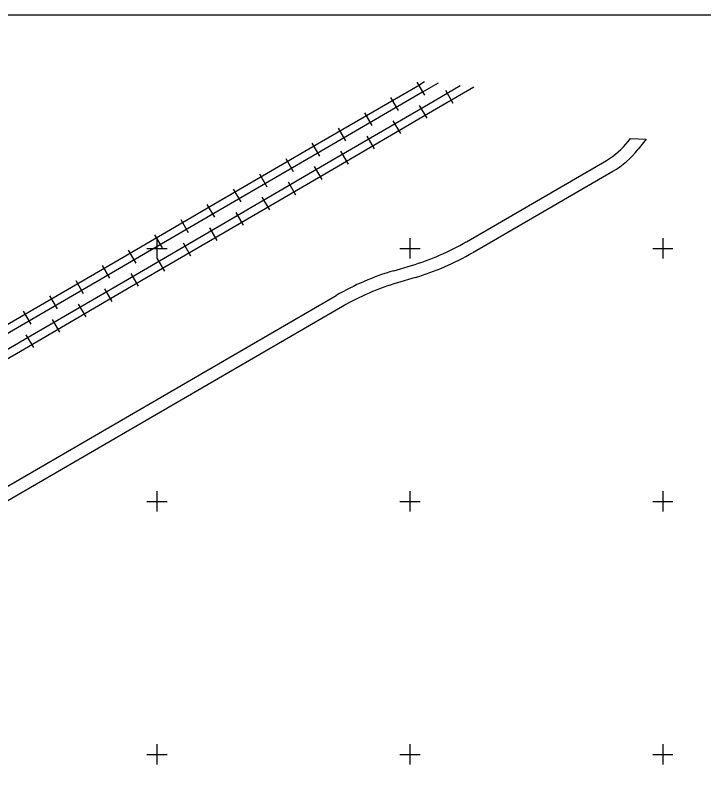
# Model space of a CAD drawing. Extents: x 528816 to 533196, y 6574767 to 6575847.
# Drawn here: x 529822 to 529958.1, y 6575545.8 to 6575696.1 of the extents above; entities that cross this region are included whole.
import ezdxf

# ---------------------------------------------------------------- set-up
doc = ezdxf.new("R2010")
doc.units = 0
for name, color, linetype in [('RDT', 7, 'Continuous'), ('TEE', 7, 'Continuous'), ('VORK', 7, 'Continuous'), ('VORMISTUS', 7, 'Continuous')]:
    doc.layers.add(name, color=color, linetype=linetype)

msp = doc.modelspace()

# ---------------------------------------------------------------- linework, layer by layer
at = {"layer": 'RDT'}
for p, q in [((529901.38, 6575682.84), (529902.86, 6575680.29)), ((529907.04, 6575681.26), (529908.51, 6575678.72)), ((529896.19, 6575679.82), (529897.67, 6575677.27)), ((529901.85, 6575678.24), (529903.33, 6575675.7)), ((529891.01, 6575676.8), (529892.49, 6575674.25)), ((529896.66, 6575675.22), (529898.14, 6575672.68)), ((529885.82, 6575673.78), (529887.3, 6575671.24)), ((529891.48, 6575672.2), (529892.96, 6575669.66)), ((529880.64, 6575670.76), (529882.11, 6575668.22)), ((529886.3, 6575669.18), (529887.78, 6575666.64)), ((529875.45, 6575667.75), (529876.93, 6575665.2)), ((529881.11, 6575666.16), (529882.59, 6575663.62)), ((529870.26, 6575664.73), (529871.74, 6575662.18)), ((529875.93, 6575663.14), (529877.4, 6575660.6)), ((529865.07, 6575661.72), (529866.56, 6575659.17)), ((529870.74, 6575660.12), (529872.22, 6575657.59)), ((529859.88, 6575658.7), (529861.37, 6575656.15)), ((529865.56, 6575657.1), (529867.03, 6575654.57)), ((529854.7, 6575655.68), (529856.18, 6575653.13)), ((529860.37, 6575654.08), (529861.84, 6575651.55)), ((529849.51, 6575652.67), (529851, 6575650.12)), ((529855.19, 6575651.06), (529856.66, 6575648.53)), ((529844.33, 6575649.65), (529845.81, 6575647.1)), ((529850, 6575648.05), (529851.47, 6575645.51)), ((529839.14, 6575646.63), (529840.62, 6575644.09)), ((529844.81, 6575645.03), (529846.29, 6575642.5)), ((529833.95, 6575643.62), (529835.44, 6575641.07)), ((529839.63, 6575642.01), (529841.11, 6575639.47)), ((529828.77, 6575640.6), (529830.25, 6575638.05)), ((529834.45, 6575638.98), (529835.93, 6575636.45)), ((529823.58, 6575637.59), (529825.06, 6575635.03)), ((529829.27, 6575635.96), (529830.74, 6575633.43)), ((529824.08, 6575632.93), (529825.56, 6575630.4))]:
    msp.add_line(p, q, dxfattribs=at)
for points in [[(529679.56, 6575553.04), (529699.52, 6575564.64), (529721.22, 6575577.28), (529742.27, 6575589.51), (529762.27, 6575601.15), (529781.89, 6575612.55), (529801.86, 6575624.18), (529821.61, 6575635.66), (529841.76, 6575647.37), (529860.47, 6575658.26), (529880.84, 6575670.1), (529901.54, 6575682.15), (529902.91, 6575682.95)], [(529681.83, 6575549.43), (529701.71, 6575560.98), (529723.45, 6575573.61), (529744.46, 6575585.81), (529764.42, 6575597.42), (529784.11, 6575608.87), (529804.14, 6575620.55), (529823.77, 6575631.97), (529844.15, 6575643.86), (529862.66, 6575654.63), (529883.14, 6575666.56), (529903.68, 6575678.52), (529909.96, 6575682.18)], [(529682.62, 6575548.06), (529702.52, 6575559.6), (529724.29, 6575572.26), (529745.21, 6575584.41), (529765.25, 6575596.07), (529785, 6575607.54), (529804.98, 6575619.19), (529824.6, 6575630.62), (529844.97, 6575642.51), (529863.47, 6575653.27), (529883.97, 6575665.2), (529904.47, 6575677.15), (529912.62, 6575681.89)], [(529905.59, 6575682.66), (529902.36, 6575680.78), (529881.69, 6575668.76)], [(529881.69, 6575668.76), (529861.27, 6575656.88), (529842.58, 6575646.01), (529822.4, 6575634.27), (529802.71, 6575622.82), (529782.69, 6575611.17), (529763.07, 6575599.76), (529743.07, 6575588.14), (529722.09, 6575575.94), (529700.32, 6575563.27), (529680.39, 6575551.67)]]:
    msp.add_lwpolyline(points, dxfattribs=at)
at = {"layer": 'TEE'}
for points in [[(529943.15, 6575671.12), (529943.63, 6575671.73), (529946.7, 6575671.6), (529945.12, 6575669.58)], [(529911.16, 6575651.31), (529938.87, 6575667.38)], [(529940.12, 6575665.22), (529912.42, 6575649.14)], [(529940.12, 6575665.22), (529940.12, 6575665.22)], [(529896.8, 6575645.58), (529900.31, 6575646.62)], [(529901.02, 6575644.23), (529897.52, 6575643.19)], [(529756.18, 6575566.25), (529772.53, 6575575.74), (529777.1, 6575577.82), (529885.41, 6575640.67)], [(529886.66, 6575638.5), (529778.36, 6575575.65), (529774.29, 6575572.71), (529757.97, 6575563.24)]]:
    msp.add_lwpolyline(points, dxfattribs=at)
for centre, radius, start, end in [((529931.34, 6575680.36), 15, 300.1271, 321.9677), ((529931.34, 6575680.36), 17.5, 300.1271, 321.9677), ((529886.06, 6575694.55), 50, 286.5508, 300.1271), ((529886.06, 6575694.55), 52.5, 286.5508, 300.1271), ((529911.76, 6575595.26), 52.5, 106.5508, 120.1271), ((529911.76, 6575595.26), 50, 106.5508, 120.1271)]:
    msp.add_arc(centre, radius, start, end, dxfattribs=at)
at = {"layer": 'VORK'}
for p, q in [((529850, 6575652), (529850, 6575648)), ((529900, 6575652), (529900, 6575648)), ((529950, 6575652), (529950, 6575648)), ((529848, 6575650), (529852, 6575650)), ((529898, 6575650), (529902, 6575650)), ((529948, 6575650), (529952, 6575650)), ((529850, 6575602), (529850, 6575598)), ((529900, 6575602), (529900, 6575598)), ((529950, 6575602), (529950, 6575598)), ((529848, 6575600), (529852, 6575600)), ((529898, 6575600), (529902, 6575600)), ((529948, 6575600), (529952, 6575600)), ((529850, 6575552), (529850, 6575548)), ((529900, 6575552), (529900, 6575548)), ((529950, 6575552), (529950, 6575548)), ((529848, 6575550), (529852, 6575550)), ((529898, 6575550), (529902, 6575550)), ((529948, 6575550), (529952, 6575550))]:
    msp.add_line(p, q, dxfattribs=at)
at = {"layer": 'VORMISTUS'}
msp.add_lwpolyline([(530714.07, 6575696.08), (528816.02, 6575696.08), (528816.02, 6575030.12), (530714.07, 6575030.12)], close=True, dxfattribs=at)

doc.saveas('drawing.dxf')
